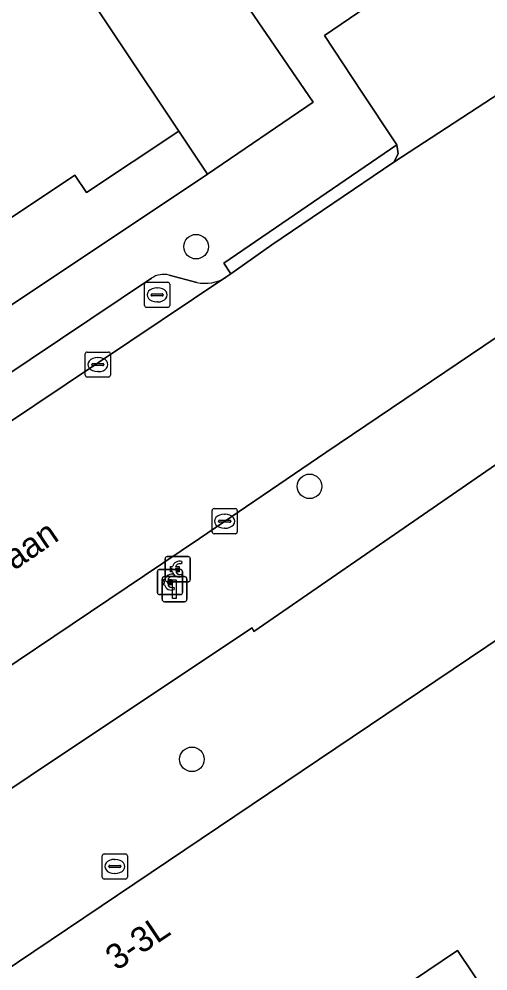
# Model space of a CAD drawing. Extents: x 161087 to 161926, y 382572 to 383873.
# Drawn here: x 161691.75 to 161710.42, y 382664.14 to 382702.05 of the extents above; entities that cross this region are included whole.
import ezdxf

# ---------------------------------------------------------------- set-up
doc = ezdxf.new("R2010")
doc.units = 0
for name, color, linetype in [('IMGEO_Betaalautomaat', 7, 'Continuous'), ('IMGEO_Boom', 7, 'Continuous'), ('IMGEO_Erf', 7, 'Continuous'), ('IMGEO_Kolk', 7, 'Continuous'), ('IMGEO_Lichtmast', 7, 'Continuous'), ('IMGEO_Openbare_ruimte_label', 7, 'Continuous'), ('IMGEO_Pand', 7, 'Continuous'), ('IMGEO_Pand_nummerreeks', 7, 'Continuous'), ('IMGEO_Parkeervlak_open', 7, 'Continuous'), ('IMGEO_Rijbaan_lokaal_open', 7, 'Continuous'), ('IMGEO_Rioolput', 7, 'Continuous'), ('IMGEO_Voetpad_open', 7, 'Continuous')]:
    doc.layers.add(name, color=color, linetype=linetype)

msp = doc.modelspace()

# ---------------------------------------------------------------- linework, layer by layer
at = {"layer": 'IMGEO_Betaalautomaat'}
for p, q in [((161697.568, 382679.718), (161697.568, 382680.559)), ((161697.568, 382680.559), (161697.568, 382679.718)), ((161697.643, 382680.642), (161698.484, 382680.642)), ((161698.484, 382680.642), (161697.643, 382680.642)), ((161698.567, 382680.568), (161698.567, 382679.727)), ((161698.567, 382679.727), (161698.567, 382680.568)), ((161697.851, 382680.106), (161697.851, 382680.174)), ((161697.972, 382680.174), (161697.972, 382680.106)), ((161698.23, 382680.447), (161698.213, 382680.347)), ((161697.257, 382679.201), (161697.257, 382680.042)), ((161697.257, 382680.042), (161697.257, 382679.201)), ((161697.332, 382680.125), (161698.173, 382680.125)), ((161698.173, 382680.125), (161697.332, 382680.125)), ((161697.919, 382679.93), (161697.902, 382679.83)), ((161698.217, 382679.941), (161698.239, 382679.854)), ((161698.256, 382680.051), (161698.256, 382679.21)), ((161698.256, 382679.21), (161698.256, 382680.051)), ((161697.54, 382679.589), (161697.54, 382679.657)), ((161698.493, 382679.643), (161697.652, 382679.643)), ((161697.652, 382679.643), (161698.493, 382679.643)), ((161697.661, 382679.657), (161697.661, 382679.589)), ((161697.906, 382679.424), (161697.928, 382679.337)), ((161698.182, 382679.126), (161697.341, 382679.126)), ((161697.341, 382679.126), (161698.182, 382679.126))]:
    msp.add_line(p, q, dxfattribs=at)
for points in [[(161697.851, 382680.174), (161697.782, 382680.174), (161697.782, 382680.243), (161697.861, 382680.243)], [(161697.983, 382680.243), (161698.13, 382680.243), (161698.13, 382680.174), (161697.972, 382680.174)], [(161697.856, 382680.037), (161697.782, 382680.037), (161697.782, 382680.106), (161697.851, 382680.106)], [(161697.972, 382680.106), (161698.13, 382680.106), (161698.13, 382680.037), (161697.986, 382680.037)], [(161697.54, 382679.657), (161697.471, 382679.657), (161697.471, 382679.726), (161697.55, 382679.726)], [(161697.545, 382679.52), (161697.471, 382679.52), (161697.471, 382679.589), (161697.54, 382679.589)], [(161697.672, 382679.726), (161697.819, 382679.726), (161697.819, 382679.657), (161697.661, 382679.657)], [(161697.661, 382679.589), (161697.819, 382679.589), (161697.819, 382679.52), (161697.675, 382679.52)]]:
    msp.add_lwpolyline(points, dxfattribs=at)
for centre, radius, start, end in [((161697.646, 382680.565), 0.0779, 92.4484, 184.2845), ((161697.646, 382680.565), 0.0779, 92.4484, 184.2845), ((161698.49, 382680.565), 0.0779, 2.4484, 94.2845), ((161698.49, 382680.565), 0.0779, 2.4484, 94.2845), ((161698.144, 382680.167), 0.293, 73.014, 165.0139), ((161698.15, 382680.18), 0.179, 69.3236, 159.5683), ((161697.335, 382680.048), 0.0779, 92.4484, 184.2845), ((161697.335, 382680.048), 0.0779, 92.4484, 184.2845), ((161697.833, 382679.65), 0.293, 73.014, 165.0139), ((161697.839, 382679.663), 0.179, 69.3236, 159.5683), ((161698.117, 382680.092), 0.267, 191.8096, 297.0389), ((161698.15, 382680.107), 0.179, 202.7625, 291.8693), ((161698.179, 382680.048), 0.0779, 2.4484, 94.2845), ((161698.179, 382680.048), 0.0779, 2.4484, 94.2845), ((161697.806, 382679.575), 0.267, 191.8096, 297.0389), ((161697.646, 382679.721), 0.0779, 182.4484, 274.2845), ((161697.646, 382679.721), 0.0779, 182.4484, 274.2845), ((161697.839, 382679.59), 0.179, 202.7625, 291.8693), ((161698.49, 382679.721), 0.0779, 272.4484, 4.2845), ((161698.49, 382679.721), 0.0779, 272.4484, 4.2845), ((161697.335, 382679.204), 0.0779, 182.4484, 274.2845), ((161697.335, 382679.204), 0.0779, 182.4484, 274.2845), ((161698.179, 382679.204), 0.0779, 272.4484, 4.2845), ((161698.179, 382679.204), 0.0779, 272.4484, 4.2845)]:
    msp.add_arc(centre, radius, start, end, dxfattribs=at)
at = {"layer": 'IMGEO_Boom'}
for centre in [(161698.799, 382692.988), (161703.315, 382683.44), (161698.63, 382672.566)]:
    msp.add_circle(centre, 0.489, dxfattribs=at)
at = {"layer": 'IMGEO_Erf'}
for points in [[(161735.255, 382701.021), (161732.962, 382699.466), (161731.689, 382698.619), (161728.763, 382696.666), (161727.938, 382696.115), (161725.531, 382694.508), (161718.244, 382689.485), (161701.091, 382677.661), (161701.029, 382677.802), (161699.806, 382676.99), (161692.19, 382671.902), (161685.571, 382667.484), (161684.546, 382666.8), (161679.878, 382663.684), (161678.967, 382663.076), (161676.16, 382661.202), (161674.931, 382660.382), (161671.581, 382658.146), (161671.236, 382657.915), (161664.134, 382653.175)], [(161715.388, 382659.714), (161715.213, 382659.599), (161715.065, 382659.813), (161715.235, 382659.927), (161712.849, 382663.468), (161711.028, 382662.242), (161709.203, 382664.95), (161691.894, 382653.285), (161705.616, 382632.96), (161708.777, 382628.279), (161708.895, 382628.104), (161709.59, 382627.074), (161709.708, 382626.9), (161704.022, 382623.425), (161704.187, 382623.185), (161742.576, 382646.789), (161760.971, 382658.101), (161760.61, 382659.053), (161759.351, 382662.367), (161759.169, 382662.845), (161745.752, 382698.169)], [(161650.008, 382663.023), (161699.247, 382695.877), (161698.104, 382697.591), (161694.427, 382695.14), (161693.965, 382695.834), (161690.512, 382693.533), (161690.937, 382692.895), (161683.888, 382688.196), (161683.465, 382688.829), (161680.008, 382686.525), (161680.47, 382685.832), (161673.485, 382681.175), (161673.077, 382681.786), (161669.572, 382679.45), (161669.988, 382678.826), (161662.965, 382674.144), (161662.524, 382674.806), (161659.048, 382672.489), (161659.499, 382671.812), (161657.692, 382670.607), (161657.496, 382670.901), (161655.445, 382669.534), (161655.654, 382669.221), (161655.143, 382668.881)], [(161679.583, 382641.37), (161672.727, 382651.507), (161689.091, 382662.531), (161688.997, 382662.671), (161720.365, 382683.794), (161720.728, 382683.254), (161722.721, 382684.597), (161724.341, 382682.191), (161722.345, 382680.847), (161724.856, 382677.117), (161723.424, 382676.152), (161735.976, 382657.583), (161736.092, 382657.661), (161736.443, 382657.138), (161736.26, 382657.015), (161738.5, 382653.672), (161738.683, 382653.795), (161741.783, 382649.168), (161741.678, 382649.096), (161742.234, 382648.258), (161741.213, 382647.581), (161741.875, 382646.56), (161729.232, 382638.832)]]:
    msp.add_lwpolyline(points, dxfattribs=at)
at = {"layer": 'IMGEO_Kolk'}
for p, q in [((161694.386, 382687.865), (161694.386, 382688.717)), ((161694.461, 382688.791), (161695.313, 382688.791)), ((161694.874, 382688.571), (161694.899, 382688.571)), ((161695.387, 382688.717), (161695.387, 382687.865)), ((161694.645, 382688.285), (161694.645, 382688.297)), ((161695.083, 382688.248), (161694.685, 382688.248)), ((161694.688, 382688.334), (161695.086, 382688.334)), ((161695.129, 382688.297), (161695.129, 382688.285)), ((161695.313, 382687.791), (161694.461, 382687.791)), ((161694.897, 382688.011), (161694.872, 382688.011)), ((161699.436, 382681.625), (161699.436, 382682.477)), ((161699.511, 382682.551), (161700.363, 382682.551)), ((161700.437, 382682.477), (161700.437, 382681.625)), ((161699.695, 382682.045), (161699.695, 382682.057)), ((161699.738, 382682.094), (161700.136, 382682.094)), ((161699.924, 382682.331), (161699.949, 382682.331)), ((161700.179, 382682.057), (161700.179, 382682.045)), ((161700.133, 382682.008), (161699.735, 382682.008)), ((161699.947, 382681.771), (161699.922, 382681.771)), ((161700.363, 382681.551), (161699.511, 382681.551))]:
    msp.add_line(p, q, dxfattribs=at)
for points in [[(161694.386, 382687.865), (161694.386, 382688.717)], [(161694.461, 382688.791), (161695.313, 382688.791)], [(161695.387, 382688.717), (161695.387, 382687.865)], [(161695.313, 382687.791), (161694.461, 382687.791)], [(161699.436, 382681.625), (161699.436, 382682.477)], [(161699.511, 382682.551), (161700.363, 382682.551)], [(161700.437, 382682.477), (161700.437, 382681.625)], [(161700.363, 382681.551), (161699.511, 382681.551)]]:
    msp.add_lwpolyline(points, dxfattribs=at)
for centre, radius, start, end in [((161694.463, 382688.715), 0.0765, 91.552, 178.448), ((161694.463, 382688.715), 0.0765, 91.552, 178.448), ((161695.311, 382688.715), 0.0765, 1.552, 88.448), ((161695.311, 382688.715), 0.0765, 1.552, 88.448), ((161694.685, 382688.294), 0.0403, 85.8775, 175.7526), ((161694.682, 382688.284), 0.0366, 178.938, 274.7102), ((161695.086, 382688.291), 0.043, 264.8664, 352.4533), ((161695.09, 382688.296), 0.0386, 1.7309, 96.639), ((161694.463, 382687.867), 0.0765, 181.552, 268.448), ((161694.463, 382687.867), 0.0765, 181.552, 268.448), ((161695.311, 382687.867), 0.0765, 271.552, 358.448), ((161695.311, 382687.867), 0.0765, 271.552, 358.448), ((161699.513, 382682.475), 0.0765, 91.552, 178.448), ((161699.513, 382682.475), 0.0765, 91.552, 178.448), ((161700.361, 382682.475), 0.0765, 1.552, 88.448), ((161700.361, 382682.475), 0.0765, 1.552, 88.448), ((161699.735, 382682.054), 0.0403, 85.8775, 175.7526), ((161699.732, 382682.044), 0.0366, 178.938, 274.7102), ((161700.136, 382682.051), 0.043, 264.8664, 352.4533), ((161700.14, 382682.056), 0.0386, 1.7309, 96.639), ((161699.513, 382681.627), 0.0765, 181.552, 268.448), ((161699.513, 382681.627), 0.0765, 181.552, 268.448), ((161700.361, 382681.627), 0.0765, 271.552, 358.448), ((161700.361, 382681.627), 0.0765, 271.552, 358.448)]:
    msp.add_arc(centre, radius, start, end, dxfattribs=at)
for centre, major_axis, ratio, start_param, end_param in [((161694.873, 382688.291), (-0.387, 0.002), 0.722429, 4.712389, 7.853982), ((161694.898, 382688.291), (-0.39, 0.002), 0.717154, 1.570796, 4.712389), ((161699.923, 382682.051), (-0.387, 0.002), 0.722429, 4.712389, 7.853982), ((161699.948, 382682.051), (-0.39, 0.002), 0.717154, 1.570796, 4.712389)]:
    msp.add_ellipse(centre, major_axis=major_axis, ratio=ratio, start_param=start_param, end_param=end_param, dxfattribs=at)
at = {"layer": 'IMGEO_Lichtmast'}
for p, q in [((161697.54, 382679.845), (161698.33, 382679.845)), ((161698.33, 382679.845), (161697.54, 382679.845)), ((161697.44, 382678.945), (161697.44, 382679.745)), ((161697.44, 382679.745), (161697.44, 382678.945)), ((161698.43, 382679.745), (161698.43, 382678.945)), ((161698.43, 382678.945), (161698.43, 382679.745)), ((161698.33, 382678.845), (161697.54, 382678.845)), ((161697.54, 382678.845), (161698.33, 382678.845))]:
    msp.add_line(p, q, dxfattribs=at)
msp.add_lwpolyline([(161697.86, 382679.72), (161698.01, 382679.72), (161698.01, 382678.97), (161697.86, 382678.97), (161697.86, 382679.72)], dxfattribs=at)
for centre, start, end in [((161697.54, 382679.745), 90, 180), ((161697.54, 382679.745), 90, 180), ((161698.33, 382679.745), 0, 90), ((161698.33, 382679.745), 360, 90), ((161697.54, 382678.945), 180, 270), ((161697.54, 382678.945), 180, 270), ((161698.33, 382678.945), 270, 0), ((161698.33, 382678.945), 270, 0)]:
    msp.add_arc(centre, 0.1, start, end, dxfattribs=at)
at = {"layer": 'IMGEO_Pand'}
for points in [[(161655.143, 382668.881), (161655.654, 382669.221), (161655.445, 382669.534), (161657.496, 382670.901), (161657.692, 382670.607), (161659.499, 382671.812), (161659.048, 382672.489), (161662.524, 382674.806), (161662.965, 382674.144), (161669.988, 382678.826), (161669.572, 382679.45), (161673.077, 382681.786), (161673.485, 382681.175), (161680.47, 382685.832), (161680.008, 382686.525), (161683.465, 382688.829), (161683.888, 382688.196), (161690.937, 382692.895), (161690.512, 382693.533), (161693.965, 382695.834), (161694.427, 382695.14), (161698.104, 382697.591), (161691.115, 382708.074)], [(161729.232, 382638.832), (161741.875, 382646.56), (161741.213, 382647.581), (161742.234, 382648.258), (161741.678, 382649.096), (161741.783, 382649.168), (161738.683, 382653.795), (161738.5, 382653.672), (161736.26, 382657.015), (161736.443, 382657.138), (161736.092, 382657.661), (161735.976, 382657.583), (161723.424, 382676.152), (161724.856, 382677.117), (161722.345, 382680.847), (161724.341, 382682.191), (161722.721, 382684.597), (161720.728, 382683.254), (161720.365, 382683.794), (161688.997, 382662.671), (161689.091, 382662.531), (161672.727, 382651.507), (161679.583, 382641.37)], [(161705.616, 382632.96), (161691.894, 382653.285), (161709.203, 382664.95), (161711.028, 382662.242), (161712.849, 382663.468), (161715.235, 382659.927), (161715.065, 382659.813), (161715.213, 382659.599), (161715.388, 382659.714), (161717.772, 382656.174), (161715.947, 382654.943), (161718.252, 382651.528), (161719.25, 382652.202), (161721.93, 382648.232), (161720.935, 382647.56), (161721.21, 382647.154), (161721.371, 382647.263), (161724.029, 382643.326)]]:
    msp.add_lwpolyline(points, dxfattribs=at)
at = {"layer": 'IMGEO_Parkeervlak_open'}
msp.add_lwpolyline([(161706.678, 382696.36), (161717.203, 382703.237), (161713.951, 382708.143), (161708.93, 382704.83), (161703.907, 382701.396), (161705.397, 382699.138), (161706.688, 382697.209), (161706.795, 382697.045), (161706.841, 382696.685)], close=True, dxfattribs=at)
for points in [[(161660.57, 382665.356), (161699.988, 382691.772)], [(161697.021, 382691.73), (161661.905, 382668.197)], [(161698.824, 382691.566), (161697.729, 382691.856)]]:
    msp.add_lwpolyline(points, dxfattribs=at)
for centre, radius, start, end in [((161697.511, 382691.029), 0.855, 75.2329, 124.9493), ((161699.165, 382693.033), 1.506, 256.9263, 303.1458)]:
    msp.add_arc(centre, radius, start, end, dxfattribs=at)
at = {"layer": 'IMGEO_Rijbaan_lokaal_open'}
for points in [[(161652.162, 382693.908), (161656.689, 382688.957), (161689.336, 382710.75), (161691.115, 382708.074), (161698.104, 382697.591), (161699.247, 382695.877), (161703.457, 382698.746), (161700.929, 382702.454), (161682.663, 382729.735), (161659.826, 382716.672), (161645.915, 382732.339)], [(161717.203, 382703.237), (161706.678, 382696.36), (161701.807, 382693.056), (161700.182, 382691.91), (161699.988, 382691.772), (161660.57, 382665.356), (161658.586, 382664.031), (161663.174, 382657.246), (161664.046, 382657.83), (161662.924, 382659.486), (161675.735, 382668.065), (161680.939, 382671.625), (161685.938, 382675.035), (161686.973, 382675.729), (161688.094, 382674.073), (161693.868, 382677.944), (161698.929, 382681.367), (161703.962, 382684.791), (161710.791, 382689.395), (161721.919, 382696.655), (161726.08, 382699.414), (161730.343, 382702.265)]]:
    msp.add_lwpolyline(points, dxfattribs=at)
at = {"layer": 'IMGEO_Rioolput'}
for p, q in [((161696.824, 382691.567), (161697.676, 382691.567)), ((161696.749, 382690.641), (161696.749, 382691.493)), ((161697.237, 382691.347), (161697.262, 382691.347)), ((161697.75, 382691.493), (161697.75, 382690.641)), ((161697.008, 382691.061), (161697.008, 382691.073)), ((161697.446, 382691.024), (161697.048, 382691.024)), ((161697.051, 382691.11), (161697.449, 382691.11)), ((161697.26, 382690.787), (161697.235, 382690.787)), ((161697.492, 382691.073), (161697.492, 382691.061)), ((161697.676, 382690.567), (161696.824, 382690.567)), ((161695.136, 382668.799), (161695.988, 382668.799)), ((161695.061, 382667.873), (161695.061, 382668.725)), ((161695.549, 382668.579), (161695.574, 382668.579)), ((161696.062, 382668.725), (161696.062, 382667.873)), ((161695.32, 382668.293), (161695.32, 382668.305)), ((161695.758, 382668.256), (161695.36, 382668.256)), ((161695.363, 382668.342), (161695.761, 382668.342)), ((161695.572, 382668.019), (161695.547, 382668.019)), ((161695.804, 382668.305), (161695.804, 382668.293)), ((161695.988, 382667.799), (161695.136, 382667.799))]:
    msp.add_line(p, q, dxfattribs=at)
for points in [[(161696.824, 382691.567), (161697.676, 382691.567)], [(161696.749, 382690.641), (161696.749, 382691.493)], [(161697.75, 382691.493), (161697.75, 382690.641)], [(161697.676, 382690.567), (161696.824, 382690.567)], [(161695.136, 382668.799), (161695.988, 382668.799)], [(161695.061, 382667.873), (161695.061, 382668.725)], [(161696.062, 382668.725), (161696.062, 382667.873)], [(161695.988, 382667.799), (161695.136, 382667.799)]]:
    msp.add_lwpolyline(points, dxfattribs=at)
for centre, radius, start, end in [((161696.826, 382691.491), 0.0765, 91.552, 178.448), ((161696.826, 382691.491), 0.0765, 91.552, 178.448), ((161697.674, 382691.491), 0.0765, 1.552, 88.448), ((161697.674, 382691.491), 0.0765, 1.552, 88.448), ((161697.048, 382691.07), 0.0403, 85.8775, 175.7526), ((161697.045, 382691.06), 0.0366, 178.938, 274.7102), ((161697.449, 382691.067), 0.043, 264.8664, 352.4533), ((161697.453, 382691.072), 0.0386, 1.7309, 96.639), ((161696.826, 382690.643), 0.0765, 181.552, 268.448), ((161696.826, 382690.643), 0.0765, 181.552, 268.448), ((161697.674, 382690.643), 0.0765, 271.552, 358.448), ((161697.674, 382690.643), 0.0765, 271.552, 358.448), ((161695.138, 382668.723), 0.0765, 91.552, 178.448), ((161695.138, 382668.723), 0.0765, 91.552, 178.448), ((161695.986, 382668.723), 0.0765, 1.552, 88.448), ((161695.986, 382668.723), 0.0765, 1.552, 88.448), ((161695.36, 382668.302), 0.0403, 85.8775, 175.7526), ((161695.357, 382668.292), 0.0366, 178.938, 274.7102), ((161695.761, 382668.299), 0.043, 264.8664, 352.4533), ((161695.765, 382668.304), 0.0386, 1.7309, 96.639), ((161695.138, 382667.875), 0.0765, 181.552, 268.448), ((161695.138, 382667.875), 0.0765, 181.552, 268.448), ((161695.986, 382667.875), 0.0765, 271.552, 358.448), ((161695.986, 382667.875), 0.0765, 271.552, 358.448)]:
    msp.add_arc(centre, radius, start, end, dxfattribs=at)
for centre, major_axis, ratio, start_param, end_param in [((161697.236, 382691.067), (-0.387, 0.002), 0.722429, 4.712389, 7.853982), ((161697.261, 382691.067), (-0.39, 0.002), 0.717154, 1.570796, 4.712389), ((161695.548, 382668.299), (-0.387, 0.002), 0.722429, 4.712389, 7.853982), ((161695.573, 382668.299), (-0.39, 0.002), 0.717154, 1.570796, 4.712389)]:
    msp.add_ellipse(centre, major_axis=major_axis, ratio=ratio, start_param=start_param, end_param=end_param, dxfattribs=at)
at = {"layer": 'IMGEO_Voetpad_open'}
for points in [[(161699.988, 382691.772), (161700.182, 382691.91), (161699.902, 382692.324), (161706.795, 382697.045), (161706.688, 382697.209), (161705.397, 382699.138), (161703.907, 382701.396), (161708.93, 382704.83), (161713.951, 382708.143), (161717.203, 382703.237), (161719.738, 382704.906), (161719.465, 382705.324), (161723.226, 382707.798), (161723.499, 382707.38), (161723.893, 382707.64), (161727.49, 382710.077), (161730.322, 382711.996), (161730.733, 382712.274), (161735.771, 382715.63), (161737.293, 382716.577)], [(161713.52, 382710.932), (161700.929, 382702.454), (161703.457, 382698.746), (161699.247, 382695.877), (161650.008, 382663.023), (161649.374, 382662.6), (161651.703, 382659.86)], [(161740.078, 382708.641), (161738.609, 382707.751), (161734.831, 382705.246), (161734.718, 382705.171), (161731.947, 382703.33), (161730.343, 382702.265), (161730.62, 382701.85), (161726.357, 382698.999), (161726.08, 382699.414), (161721.919, 382696.655), (161710.791, 382689.395), (161703.962, 382684.791), (161698.929, 382681.367), (161693.868, 382677.944), (161688.094, 382674.073), (161687.058, 382673.378), (161682.067, 382669.974), (161676.856, 382666.409), (161673.973, 382664.478), (161669.097, 382661.212), (161664.046, 382657.83), (161663.174, 382657.246), (161660.282, 382655.309), (161659.549, 382654.818)], [(161661.905, 382668.197), (161697.021, 382691.73)], [(161697.729, 382691.856), (161698.824, 382691.566)], [(161664.134, 382653.175), (161671.236, 382657.915), (161671.581, 382658.146), (161674.931, 382660.382), (161676.16, 382661.202), (161678.967, 382663.076), (161679.878, 382663.684), (161684.546, 382666.8), (161685.571, 382667.484), (161692.19, 382671.902), (161699.806, 382676.99), (161701.029, 382677.802), (161701.091, 382677.661), (161718.244, 382689.485)]]:
    msp.add_lwpolyline(points, dxfattribs=at)
msp.add_lwpolyline([(161706.678, 382696.36), (161706.841, 382696.685), (161706.795, 382697.045), (161699.902, 382692.324), (161700.182, 382691.91), (161701.807, 382693.056)], close=True, dxfattribs=at)
for centre, radius, start, end in [((161697.511, 382691.029), 0.855, 75.2329, 124.9493), ((161699.165, 382693.033), 1.506, 256.9263, 303.1458)]:
    msp.add_arc(centre, radius, start, end, dxfattribs=at)

# ---------------------------------------------------------------- texts
at = {"layer": 'IMGEO_Openbare_ruimte_label'}
msp.add_text('Jan Smitzlaan', height=1, rotation=34.1986, dxfattribs=at).set_placement((161686.453, 382676.607))
at = {"layer": 'IMGEO_Pand_nummerreeks'}
msp.add_text('3-3L', height=1, rotation=33.9535, dxfattribs=at).set_placement((161695.629, 382664.122))

doc.saveas('drawing.dxf')
